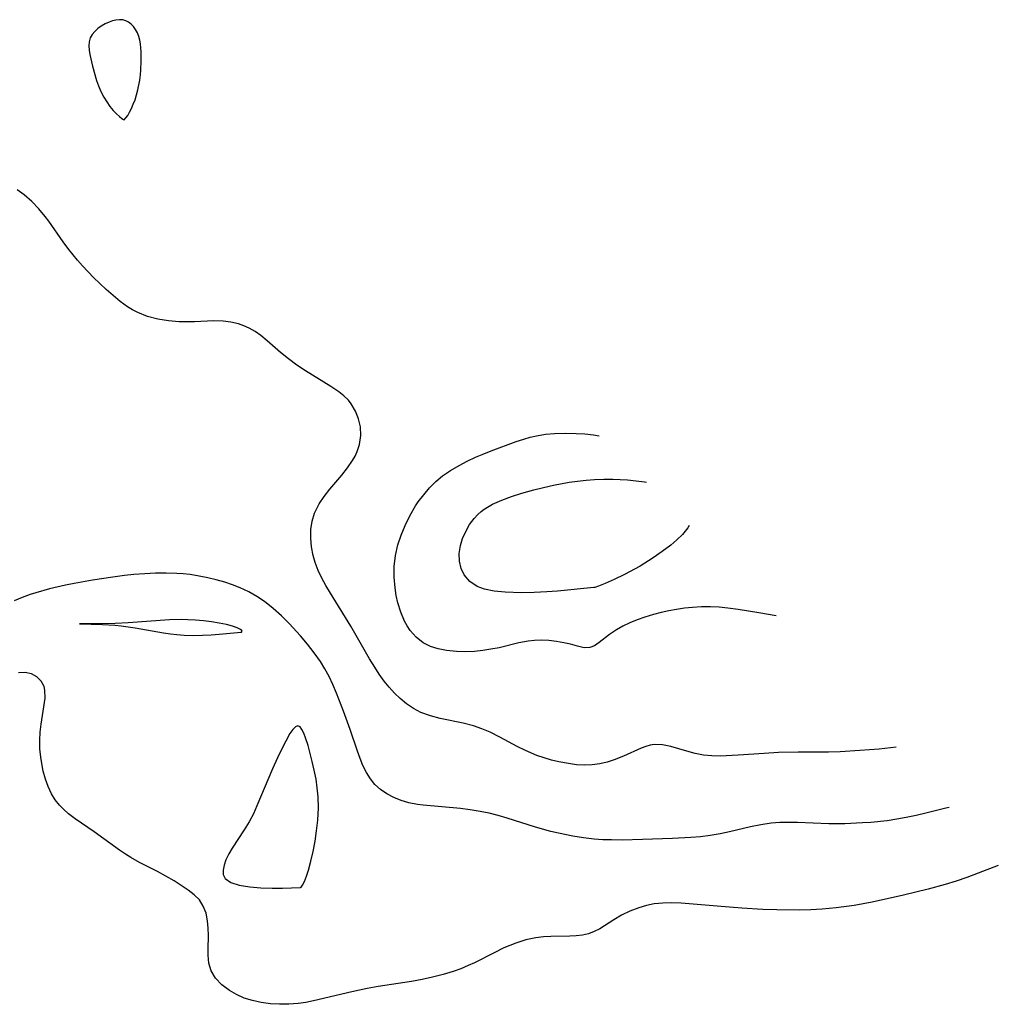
# Model space of a CAD drawing. Header units: metres. Extents: x 1073367 to 1082519, y 1569854 to 1574957.
# Tile 755 of 1056: x 1082101 to 1082267, y 1571079 to 1571246. Entities that reach past the tile are written whole.
import ezdxf

# ---------------------------------------------------------------- set-up
doc = ezdxf.new("R2010")
doc.units = ezdxf.units.M
doc.layers.add('CGG_CurvaNivelLidar_v1', color=253, linetype='Continuous', lineweight=30)

msp = doc.modelspace()

# ---------------------------------------------------------------- linework, layer by layer
at = {"layer": 'CGG_CurvaNivelLidar_v1'}
for p, q in [((1082113.9955, 1571244.9505, 78.5), (1082113.4636, 1571244.4705, 78.5)), ((1082114.5912, 1571245.3813, 78.5), (1082113.9955, 1571244.9505, 78.5)), ((1082115.2317, 1571245.7581, 78.5), (1082114.5912, 1571245.3813, 78.5)), ((1082115.9021, 1571246.07, 78.5), (1082115.2317, 1571245.7581, 78.5)), ((1082116.4955, 1571246.2753, 78.5), (1082115.9021, 1571246.07, 78.5)), ((1082117.0918, 1571246.4111, 78.5), (1082116.4955, 1571246.2753, 78.5)), ((1082117.6803, 1571246.4642, 78.5), (1082117.0918, 1571246.4111, 78.5)), ((1082118.2504, 1571246.416, 78.5), (1082117.6803, 1571246.4642, 78.5)), ((1082118.7536, 1571246.2663, 78.5), (1082118.2504, 1571246.416, 78.5)), ((1082119.2265, 1571246.0257, 78.5), (1082118.7536, 1571246.2663, 78.5)), ((1082119.6633, 1571245.7072, 78.5), (1082119.2265, 1571246.0257, 78.5)), ((1082120.0562, 1571245.3198, 78.5), (1082119.6633, 1571245.7072, 78.5)), ((1082120.4375, 1571244.8086, 78.5), (1082120.0562, 1571245.3198, 78.5)), ((1082112.6995, 1571243.3561, 78.5), (1082112.5266, 1571242.7067, 78.5)), ((1082113.0207, 1571243.941, 78.5), (1082112.6995, 1571243.3561, 78.5)), ((1082113.4636, 1571244.4705, 78.5), (1082113.0207, 1571243.941, 78.5)), ((1082120.7515, 1571244.2334, 78.5), (1082120.4375, 1571244.8086, 78.5)), ((1082120.9953, 1571243.6069, 78.5), (1082120.7515, 1571244.2334, 78.5)), ((1082121.1571, 1571242.9844, 78.5), (1082120.9953, 1571243.6069, 78.5)), ((1082112.5266, 1571242.7067, 78.5), (1082112.4785, 1571242.0078, 78.5)), ((1082112.4785, 1571242.0078, 78.5), (1082112.5227, 1571241.273, 78.5)), ((1082121.2664, 1571242.3341, 78.5), (1082121.1571, 1571242.9844, 78.5)), ((1082121.3741, 1571240.9771, 78.5), (1082121.2664, 1571242.3341, 78.5)), ((1082112.5227, 1571241.273, 78.5), (1082112.6339, 1571240.5124, 78.5)), ((1082112.6339, 1571240.5124, 78.5), (1082113.083, 1571238.5496, 78.5)), ((1082121.3872, 1571239.4412, 78.5), (1082121.3741, 1571240.9771, 78.5)), ((1082113.083, 1571238.5496, 78.5), (1082113.7655, 1571236.1013, 78.5)), ((1082121.3305, 1571237.8837, 78.5), (1082121.3872, 1571239.4412, 78.5)), ((1082121.1554, 1571236.1782, 78.5), (1082121.2703, 1571237.0771, 78.5)), ((1082121.2703, 1571237.0771, 78.5), (1082121.3305, 1571237.8837, 78.5)), ((1082113.7655, 1571236.1013, 78.5), (1082114.0902, 1571235.1977, 78.5)), ((1082114.0902, 1571235.1977, 78.5), (1082114.5062, 1571234.2378, 78.5)), ((1082120.8242, 1571234.4959, 78.5), (1082121.1554, 1571236.1782, 78.5)), ((1082114.5062, 1571234.2378, 78.5), (1082115.0066, 1571233.2698, 78.5)), ((1082115.0066, 1571233.2698, 78.5), (1082115.5104, 1571232.444, 78.5)), ((1082120.3365, 1571232.8167, 78.5), (1082120.5988, 1571233.6442, 78.5)), ((1082120.5988, 1571233.6442, 78.5), (1082120.8242, 1571234.4959, 78.5)), ((1082115.5104, 1571232.444, 78.5), (1082116.0515, 1571231.6755, 78.5)), ((1082116.0515, 1571231.6755, 78.5), (1082116.6071, 1571230.9895, 78.5)), ((1082119.7374, 1571231.3431, 78.5), (1082120.0468, 1571232.0472, 78.5)), ((1082120.0468, 1571232.0472, 78.5), (1082120.3365, 1571232.8167, 78.5)), ((1082116.6071, 1571230.9895, 78.5), (1082117.1524, 1571230.4096, 78.5)), ((1082117.1524, 1571230.4096, 78.5), (1082117.663, 1571229.9489, 78.5)), ((1082117.663, 1571229.9489, 78.5), (1082118.0883, 1571229.6224, 78.5)), ((1082118.7945, 1571229.7281, 78.5), (1082119.0843, 1571230.1525, 78.5)), ((1082119.0843, 1571230.1525, 78.5), (1082119.4221, 1571230.7237, 78.5)), ((1082119.4221, 1571230.7237, 78.5), (1082119.7374, 1571231.3431, 78.5)), ((1082118.0883, 1571229.6224, 78.5), (1082118.3822, 1571229.436, 78.5)), ((1082118.3822, 1571229.436, 78.5), (1082118.5, 1571229.3997, 78.5)), ((1082118.5, 1571229.3997, 78.5), (1082118.7945, 1571229.7281, 78.5)), ((1082101.4569, 1571216.6112, 78.5), (1082100.2703, 1571217.464, 78.5)), ((1082102.7486, 1571215.4935, 78.5), (1082101.4569, 1571216.6112, 78.5)), ((1082103.9458, 1571214.2612, 78.5), (1082102.7486, 1571215.4935, 78.5)), ((1082105.0534, 1571212.9352, 78.5), (1082103.9458, 1571214.2612, 78.5)), ((1082105.6439, 1571212.1485, 78.5), (1082105.0534, 1571212.9352, 78.5)), ((1082108.0904, 1571208.6401, 78.5), (1082105.6439, 1571212.1485, 78.5)), ((1082109.0646, 1571207.305, 78.5), (1082108.0904, 1571208.6401, 78.5)), ((1082110.5449, 1571205.4751, 78.5), (1082109.0646, 1571207.305, 78.5)), ((1082111.3872, 1571204.5235, 78.5), (1082110.5449, 1571205.4751, 78.5)), ((1082113.2879, 1571202.5387, 78.5), (1082111.3872, 1571204.5235, 78.5)), ((1082115.4065, 1571200.5097, 78.5), (1082113.2879, 1571202.5387, 78.5)), ((1082116.5835, 1571199.4544, 78.5), (1082115.4065, 1571200.5097, 78.5)), ((1082117.786, 1571198.4619, 78.5), (1082116.5835, 1571199.4544, 78.5)), ((1082119.0324, 1571197.5627, 78.5), (1082117.786, 1571198.4619, 78.5)), ((1082119.8966, 1571197.0324, 78.5), (1082119.0324, 1571197.5627, 78.5)), ((1082120.7917, 1571196.5676, 78.5), (1082119.8966, 1571197.0324, 78.5)), ((1082122.4679, 1571195.9123, 78.5), (1082120.7917, 1571196.5676, 78.5)), ((1082124.2187, 1571195.4507, 78.5), (1082122.4679, 1571195.9123, 78.5)), ((1082126.0166, 1571195.1508, 78.5), (1082124.2187, 1571195.4507, 78.5)), ((1082127.838, 1571194.9931, 78.5), (1082126.0166, 1571195.1508, 78.5)), ((1082128.8425, 1571194.9649, 78.5), (1082127.838, 1571194.9931, 78.5)), ((1082130.4854, 1571195.0004, 78.5), (1082128.8425, 1571194.9649, 78.5)), ((1082133.7327, 1571195.1401, 78.5), (1082130.4854, 1571195.0004, 78.5)), ((1082135.3228, 1571195.1061, 78.5), (1082133.7327, 1571195.1401, 78.5)), ((1082136.6587, 1571194.9519, 78.5), (1082135.3228, 1571195.1061, 78.5)), ((1082137.9547, 1571194.6549, 78.5), (1082136.6587, 1571194.9519, 78.5)), ((1082138.8949, 1571194.3256, 78.5), (1082137.9547, 1571194.6549, 78.5)), ((1082139.8005, 1571193.9081, 78.5), (1082138.8949, 1571194.3256, 78.5)), ((1082140.8001, 1571193.3255, 78.5), (1082139.8005, 1571193.9081, 78.5)), ((1082141.7554, 1571192.6534, 78.5), (1082140.8001, 1571193.3255, 78.5)), ((1082142.8746, 1571191.7421, 78.5), (1082141.7554, 1571192.6534, 78.5)), ((1082145.0933, 1571189.7918, 78.5), (1082142.8746, 1571191.7421, 78.5)), ((1082146.4616, 1571188.6756, 78.5), (1082145.0933, 1571189.7918, 78.5)), ((1082147.892, 1571187.6116, 78.5), (1082146.4616, 1571188.6756, 78.5)), ((1082149.3725, 1571186.6124, 78.5), (1082147.892, 1571187.6116, 78.5)), ((1082153.6876, 1571183.9922, 78.5), (1082149.3725, 1571186.6124, 78.5)), ((1082155.047, 1571183.0638, 78.5), (1082153.6876, 1571183.9922, 78.5)), ((1082155.9095, 1571182.3714, 78.5), (1082155.047, 1571183.0638, 78.5)), ((1082156.678, 1571181.6171, 78.5), (1082155.9095, 1571182.3714, 78.5)), ((1082157.159, 1571181.026, 78.5), (1082156.678, 1571181.6171, 78.5)), ((1082157.9013, 1571179.7969, 78.5), (1082157.159, 1571181.026, 78.5)), ((1082158.4248, 1571178.4664, 78.5), (1082157.9013, 1571179.7969, 78.5)), ((1082158.7298, 1571177.0717, 78.5), (1082158.4248, 1571178.4664, 78.5)), ((1082158.8014, 1571175.6457, 78.5), (1082158.7298, 1571177.0717, 78.5)), ((1082158.5805, 1571174.0845, 78.5), (1082158.8014, 1571175.6457, 78.5)), ((1082180.9815, 1571172.9854, 78), (1082185.2712, 1571174.5828, 78)), ((1082185.2712, 1571174.5828, 78), (1082186.5548, 1571175.0183, 78)), ((1082186.5548, 1571175.0183, 78), (1082187.6289, 1571175.3301, 78)), ((1082187.6289, 1571175.3301, 78), (1082188.718, 1571175.5871, 78)), ((1082188.718, 1571175.5871, 78), (1082190.2527, 1571175.8422, 78)), ((1082190.2527, 1571175.8422, 78), (1082191.8094, 1571175.9895, 78)), ((1082191.8094, 1571175.9895, 78), (1082193.6492, 1571176.0422, 78)), ((1082193.6492, 1571176.0422, 78), (1082195.4987, 1571175.9882, 78)), ((1082195.4987, 1571175.9882, 78), (1082196.9584, 1571175.8814, 78)), ((1082196.9584, 1571175.8814, 78), (1082198.4138, 1571175.7164, 78)), ((1082198.4138, 1571175.7164, 78), (1082199.4275, 1571175.5637, 78)), ((1082157.8146, 1571172.1132, 78.5), (1082158.1799, 1571172.8909, 78.5)), ((1082158.1799, 1571172.8909, 78.5), (1082158.5805, 1571174.0845, 78.5)), ((1082179.4794, 1571172.3889, 78), (1082180.9815, 1571172.9854, 78)), ((1082156.5325, 1571170.1004, 78.5), (1082157.3829, 1571171.3512, 78.5)), ((1082157.3829, 1571171.3512, 78.5), (1082157.8146, 1571172.1132, 78.5)), ((1082175.5328, 1571170.5222, 78), (1082176.9311, 1571171.2465, 78)), ((1082176.9311, 1571171.2465, 78), (1082178.3653, 1571171.9149, 78)), ((1082178.3653, 1571171.9149, 78), (1082179.4794, 1571172.3889, 78)), ((1082155.5773, 1571168.8829, 78.5), (1082156.5325, 1571170.1004, 78.5)), ((1082172.7438, 1571168.7454, 78), (1082174.0994, 1571169.6841, 78)), ((1082174.0994, 1571169.6841, 78), (1082175.5328, 1571170.5222, 78)), ((1082153.5394, 1571166.4696, 78.5), (1082155.5773, 1571168.8829, 78.5)), ((1082170.5106, 1571166.6902, 78), (1082171.5859, 1571167.7672, 78)), ((1082171.5859, 1571167.7672, 78), (1082172.7438, 1571168.7454, 78)), ((1082194.27, 1571167.6475, 77.5), (1082195.7167, 1571167.8644, 77.5)), ((1082195.7167, 1571167.8644, 77.5), (1082197.1691, 1571168.0303, 77.5)), ((1082197.1691, 1571168.0303, 77.5), (1082198.6243, 1571168.1413, 77.5)), ((1082198.6243, 1571168.1413, 77.5), (1082200.1727, 1571168.1948, 77.5)), ((1082200.1727, 1571168.1948, 77.5), (1082201.7165, 1571168.1878, 77.5)), ((1082201.7165, 1571168.1878, 77.5), (1082204.2136, 1571168.0608, 77.5)), ((1082204.2136, 1571168.0608, 77.5), (1082205.6934, 1571167.9171, 77.5)), ((1082205.6934, 1571167.9171, 77.5), (1082207.1428, 1571167.7197, 77.5)), ((1082207.1428, 1571167.7197, 77.5), (1082207.4594, 1571167.6617, 77.5)), ((1082152.562, 1571165.2396, 78.5), (1082153.5394, 1571166.4696, 78.5)), ((1082169.5126, 1571165.5305, 78), (1082170.5106, 1571166.6902, 78)), ((1082186.2189, 1571165.7809, 77.5), (1082188.2764, 1571166.3452, 77.5)), ((1082188.2764, 1571166.3452, 77.5), (1082189.944, 1571166.7558, 77.5)), ((1082189.944, 1571166.7558, 77.5), (1082191.6285, 1571167.1351, 77.5)), ((1082191.6285, 1571167.1351, 77.5), (1082194.27, 1571167.6475, 77.5)), ((1082151.6969, 1571163.9724, 78.5), (1082152.562, 1571165.2396, 78.5)), ((1082168.5917, 1571164.2996, 78), (1082169.5126, 1571165.5305, 78)), ((1082181.2495, 1571163.907, 77.5), (1082182.8173, 1571164.6217, 77.5)), ((1082182.8173, 1571164.6217, 77.5), (1082184.4837, 1571165.2369, 77.5)), ((1082184.4837, 1571165.2369, 77.5), (1082186.2189, 1571165.7809, 77.5)), ((1082151.0106, 1571162.6432, 78.5), (1082151.6969, 1571163.9724, 78.5)), ((1082167.1372, 1571161.9209, 78), (1082168.1423, 1571163.6305, 78)), ((1082168.1423, 1571163.6305, 78), (1082168.5917, 1571164.2996, 78)), ((1082178.7555, 1571162.1922, 77.5), (1082179.3265, 1571162.6885, 77.5)), ((1082179.3265, 1571162.6885, 77.5), (1082179.8201, 1571163.0554, 77.5)), ((1082179.8201, 1571163.0554, 77.5), (1082181.2495, 1571163.907, 77.5)), ((1082150.3116, 1571159.5922, 78.5), (1082150.5135, 1571161.0249, 78.5)), ((1082150.5135, 1571161.0249, 78.5), (1082150.914, 1571162.4016, 78.5)), ((1082150.914, 1571162.4016, 78.5), (1082151.0106, 1571162.6432, 78.5)), ((1082166.3486, 1571160.3164, 78), (1082167.1372, 1571161.9209, 78)), ((1082177.3137, 1571160.4385, 77.5), (1082178.1036, 1571161.5021, 77.5)), ((1082178.1036, 1571161.5021, 77.5), (1082178.7555, 1571162.1922, 77.5)), ((1082150.2812, 1571158.1248, 78.5), (1082150.3116, 1571159.5922, 78.5)), ((1082165.6727, 1571158.6648, 78), (1082166.3486, 1571160.3164, 78)), ((1082176.1491, 1571158.0921, 77.5), (1082176.6624, 1571159.2925, 77.5)), ((1082176.6624, 1571159.2925, 77.5), (1082177.3137, 1571160.4385, 77.5)), ((1082214.531, 1571159.9197, 77.5), (1082213.5783, 1571158.7729, 77.5)), ((1082214.737, 1571160.2804, 77.5), (1082214.531, 1571159.9197, 77.5)), ((1082150.4052, 1571156.6419, 78.5), (1082150.2812, 1571158.1248, 78.5)), ((1082165.124, 1571156.9764, 78), (1082165.6727, 1571158.6648, 78)), ((1082175.7823, 1571156.8632, 77.5), (1082176.1491, 1571158.0921, 77.5)), ((1082212.6582, 1571157.8747, 77.5), (1082211.5903, 1571156.9573, 77.5)), ((1082213.5783, 1571158.7729, 77.5), (1082212.6582, 1571157.8747, 77.5)), ((1082150.6764, 1571155.1616, 78.5), (1082150.4052, 1571156.6419, 78.5)), ((1082164.7069, 1571155.1569, 78), (1082165.124, 1571156.9764, 78)), ((1082175.57, 1571155.5097, 77.5), (1082175.7823, 1571156.8632, 77.5)), ((1082211.5903, 1571156.9573, 77.5), (1082210.1445, 1571155.845, 77.5)), ((1082151.0137, 1571153.9597, 78.5), (1082150.6764, 1571155.1616, 78.5)), ((1082164.486, 1571153.3201, 78), (1082164.7069, 1571155.1569, 78)), ((1082175.5946, 1571154.1885, 77.5), (1082175.57, 1571155.5097, 77.5)), ((1082208.582, 1571154.7594, 77.5), (1082206.3733, 1571153.3828, 77.5)), ((1082210.1445, 1571155.845, 77.5), (1082208.582, 1571154.7594, 77.5)), ((1082151.5263, 1571152.637, 78.5), (1082151.0137, 1571153.9597, 78.5)), ((1082152.1539, 1571151.3354, 78.5), (1082151.5263, 1571152.637, 78.5)), ((1082164.4815, 1571151.4945, 78), (1082164.486, 1571153.3201, 78)), ((1082175.8849, 1571152.9693, 77.5), (1082175.5946, 1571154.1885, 77.5)), ((1082176.4331, 1571151.8594, 77.5), (1082175.8849, 1571152.9693, 77.5)), ((1082206.3733, 1571153.3828, 77.5), (1082203.7374, 1571151.9438, 77.5)), ((1082113.1045, 1571150.9822, 79), (1082109.9441, 1571150.4051, 79)), ((1082116.527, 1571151.5138, 79), (1082113.1045, 1571150.9822, 79)), ((1082118.5165, 1571151.7597, 79), (1082116.527, 1571151.5138, 79)), ((1082120.1478, 1571151.9222, 79), (1082118.5165, 1571151.7597, 79)), ((1082121.978, 1571152.0605, 79), (1082120.1478, 1571151.9222, 79)), ((1082123.8063, 1571152.1474, 79), (1082121.978, 1571152.0605, 79)), ((1082125.6295, 1571152.1734, 79), (1082123.8063, 1571152.1474, 79)), ((1082127.4442, 1571152.1234, 79), (1082125.6295, 1571152.1734, 79)), ((1082128.5185, 1571152.0489, 79), (1082127.4442, 1571152.1234, 79)), ((1082129.7381, 1571151.9161, 79), (1082128.5185, 1571152.0489, 79)), ((1082131.2338, 1571151.6843, 79), (1082129.7381, 1571151.9161, 79)), ((1082132.7147, 1571151.3864, 79), (1082131.2338, 1571151.6843, 79)), ((1082134.1784, 1571151.0285, 79), (1082132.7147, 1571151.3864, 79)), ((1082135.6214, 1571150.613, 79), (1082134.1784, 1571151.0285, 79)), ((1082152.8636, 1571150.0459, 78.5), (1082152.1539, 1571151.3354, 78.5)), ((1082164.647, 1571149.6802, 78), (1082164.4815, 1571151.4945, 78)), ((1082177.3797, 1571150.7589, 77.5), (1082176.4331, 1571151.8594, 77.5)), ((1082201.9571, 1571151.0798, 77.5), (1082200.4337, 1571150.4055, 77.5)), ((1082203.7374, 1571151.9438, 77.5), (1082201.9571, 1571151.0798, 77.5)), ((1082105.7771, 1571149.476, 79), (1082103.4384, 1571148.8355, 79)), ((1082108.4947, 1571150.1099, 79), (1082105.7771, 1571149.476, 79)), ((1082109.9441, 1571150.4051, 79), (1082108.4947, 1571150.1099, 79)), ((1082136.9562, 1571150.1666, 79), (1082135.6214, 1571150.613, 79)), ((1082138.2606, 1571149.6543, 79), (1082136.9562, 1571150.1666, 79)), ((1082139.7016, 1571148.9743, 79), (1082138.2606, 1571149.6543, 79)), ((1082153.6269, 1571148.7598, 78.5), (1082152.8636, 1571150.0459, 78.5)), ((1082164.8493, 1571148.3809, 78), (1082164.647, 1571149.6802, 78)), ((1082178.6083, 1571149.9064, 77.5), (1082177.3797, 1571150.7589, 77.5)), ((1082179.8975, 1571149.4161, 77.5), (1082178.6083, 1571149.9064, 77.5)), ((1082181.5179, 1571149.0955, 77.5), (1082179.8975, 1571149.4161, 77.5)), ((1082198.5, 1571149.7006, 77.5), (1082192.3226, 1571149.1084, 77.5)), ((1082198.6581, 1571149.7254, 77.5), (1082198.5, 1571149.7006, 77.5)), ((1082199.2773, 1571149.9421, 77.5), (1082198.6581, 1571149.7254, 77.5)), ((1082200.4337, 1571150.4055, 77.5), (1082199.2773, 1571149.9421, 77.5)), ((1082101.0838, 1571148.0122, 79), (1082099.7471, 1571147.4466, 79)), ((1082102.4491, 1571148.52, 79), (1082101.0838, 1571148.0122, 79)), ((1082103.4384, 1571148.8355, 79), (1082102.4491, 1571148.52, 79)), ((1082141.0879, 1571148.1945, 79), (1082139.7016, 1571148.9743, 79)), ((1082142.4128, 1571147.3169, 79), (1082141.0879, 1571148.1945, 79)), ((1082157.1138, 1571143.115, 78.5), (1082153.6269, 1571148.7598, 78.5)), ((1082165.1243, 1571147.1072, 78), (1082164.8493, 1571148.3809, 78)), ((1082183.3885, 1571148.9119, 77.5), (1082181.5179, 1571149.0955, 77.5)), ((1082186.1487, 1571148.8343, 77.5), (1082183.3885, 1571148.9119, 77.5)), ((1082188.3283, 1571148.8774, 77.5), (1082186.1487, 1571148.8343, 77.5)), ((1082190.4899, 1571148.9821, 77.5), (1082188.3283, 1571148.8774, 77.5)), ((1082192.3226, 1571149.1084, 77.5), (1082190.4899, 1571148.9821, 77.5)), ((1082143.8761, 1571146.171, 79), (1082142.4128, 1571147.3169, 79)), ((1082145.2609, 1571144.9229, 79), (1082143.8761, 1571146.171, 79)), ((1082165.6114, 1571145.499, 78), (1082165.1243, 1571147.1072, 78)), ((1082212.6035, 1571146.0011, 78), (1082211.2722, 1571145.768, 78)), ((1082213.9464, 1571146.1861, 78), (1082212.6035, 1571146.0011, 78)), ((1082215.2951, 1571146.328, 78), (1082213.9464, 1571146.1861, 78)), ((1082216.8235, 1571146.4346, 78), (1082215.2951, 1571146.328, 78)), ((1082218.353, 1571146.4569, 78), (1082216.8235, 1571146.4346, 78)), ((1082219.8413, 1571146.3756, 78), (1082218.353, 1571146.4569, 78)), ((1082221.3353, 1571146.2194, 78), (1082219.8413, 1571146.3756, 78)), ((1082223.0859, 1571145.9847, 78), (1082221.3353, 1571146.2194, 78)), ((1082226.6117, 1571145.4128, 78), (1082223.0859, 1571145.9847, 78)), ((1082126.1988, 1571144.196, 79.5), (1082119.1898, 1571143.7185, 79.5)), ((1082128.3336, 1571144.2602, 79.5), (1082126.1988, 1571144.196, 79.5)), ((1082129.3097, 1571144.2365, 79.5), (1082128.3336, 1571144.2602, 79.5)), ((1082130.6399, 1571144.1573, 79.5), (1082129.3097, 1571144.2365, 79.5)), ((1082146.5799, 1571143.6004, 79), (1082145.2609, 1571144.9229, 79)), ((1082166.2548, 1571143.9884, 78), (1082165.6114, 1571145.499, 78)), ((1082205.8783, 1571144.2159, 78), (1082204.6216, 1571143.7015, 78)), ((1082207.1901, 1571144.6851, 78), (1082205.8783, 1571144.2159, 78)), ((1082208.6462, 1571145.1373, 78), (1082207.1901, 1571144.6851, 78)), ((1082209.9471, 1571145.4789, 78), (1082208.6462, 1571145.1373, 78)), ((1082211.2722, 1571145.768, 78), (1082209.9471, 1571145.4789, 78)), ((1082229.5547, 1571144.9038, 78), (1082226.6117, 1571145.4128, 78)), ((1082114.8088, 1571143.5562, 79.5), (1082110.8758, 1571143.5177, 79.5)), ((1082110.8758, 1571143.5177, 79.5), (1082114.7804, 1571143.4235, 79.5)), ((1082114.7804, 1571143.4235, 79.5), (1082116.8907, 1571143.2962, 79.5)), ((1082116.9311, 1571143.6106, 79.5), (1082114.8088, 1571143.5562, 79.5)), ((1082116.8907, 1571143.2962, 79.5), (1082117.9886, 1571143.1915, 79.5)), ((1082119.1898, 1571143.7185, 79.5), (1082116.9311, 1571143.6106, 79.5)), ((1082117.9886, 1571143.1915, 79.5), (1082120.3691, 1571142.8572, 79.5)), ((1082120.3691, 1571142.8572, 79.5), (1082125.1702, 1571142.0176, 79.5)), ((1082132.0168, 1571144.0298, 79.5), (1082130.6399, 1571144.1573, 79.5)), ((1082133.387, 1571143.8596, 79.5), (1082132.0168, 1571144.0298, 79.5)), ((1082134.6972, 1571143.652, 79.5), (1082133.387, 1571143.8596, 79.5)), ((1082135.8946, 1571143.4126, 79.5), (1082134.6972, 1571143.652, 79.5)), ((1082136.9271, 1571143.1475, 79.5), (1082135.8946, 1571143.4126, 79.5)), ((1082137.7443, 1571142.8652, 79.5), (1082136.9271, 1571143.1475, 79.5)), ((1082138.3003, 1571142.5786, 79.5), (1082137.7443, 1571142.8652, 79.5)), ((1082138.46, 1571142.4489, 79.5), (1082138.3003, 1571142.5786, 79.5)), ((1082148.5399, 1571141.4643, 79), (1082146.5799, 1571143.6004, 79)), ((1082160.2872, 1571137.5711, 78.5), (1082157.1138, 1571143.115, 78.5)), ((1082166.7081, 1571143.1697, 78), (1082166.2548, 1571143.9884, 78)), ((1082167.2212, 1571142.4041, 78), (1082166.7081, 1571143.1697, 78)), ((1082202.3395, 1571142.5239, 78), (1082201.1726, 1571141.7238, 78)), ((1082203.4357, 1571143.1392, 78), (1082202.3395, 1571142.5239, 78)), ((1082204.6216, 1571143.7015, 78), (1082203.4357, 1571143.1392, 78)), ((1082125.1702, 1571142.0176, 79.5), (1082126.3839, 1571141.8344, 79.5)), ((1082126.3839, 1571141.8344, 79.5), (1082127.484, 1571141.7145, 79.5)), ((1082127.484, 1571141.7145, 79.5), (1082128.6843, 1571141.6285, 79.5)), ((1082128.6843, 1571141.6285, 79.5), (1082130.248, 1571141.5758, 79.5)), ((1082130.248, 1571141.5758, 79.5), (1082131.8435, 1571141.5886, 79.5)), ((1082131.8435, 1571141.5886, 79.5), (1082133.2912, 1571141.6586, 79.5)), ((1082133.2912, 1571141.6586, 79.5), (1082134.6588, 1571141.7652, 79.5)), ((1082134.6588, 1571141.7652, 79.5), (1082137.7706, 1571142.0872, 79.5)), ((1082137.7706, 1571142.0872, 79.5), (1082138.3054, 1571142.1301, 79.5)), ((1082138.3054, 1571142.1301, 79.5), (1082138.5, 1571142.1151, 79.5)), ((1082138.5712, 1571142.2788, 79.5), (1082138.46, 1571142.4489, 79.5)), ((1082138.5, 1571142.1151, 79.5), (1082138.5712, 1571142.2788, 79.5)), ((1082149.7271, 1571140.0695, 79), (1082148.5399, 1571141.4643, 79)), ((1082168.2364, 1571141.2438, 78), (1082167.2212, 1571142.4041, 78)), ((1082169.4287, 1571140.3063, 78), (1082168.2364, 1571141.2438, 78)), ((1082201.1726, 1571141.7238, 78), (1082199.4333, 1571140.3352, 78)), ((1082150.856, 1571138.6201, 79), (1082149.7271, 1571140.0695, 79)), ((1082170.6478, 1571139.687, 78), (1082169.4287, 1571140.3063, 78)), ((1082171.9809, 1571139.2511, 78), (1082170.6478, 1571139.687, 78)), ((1082173.3974, 1571138.9669, 78), (1082171.9809, 1571139.2511, 78)), ((1082180.9729, 1571139.1986, 78), (1082179.5718, 1571138.9818, 78)), ((1082182.3558, 1571139.4747, 78), (1082180.9729, 1571139.1986, 78)), ((1082185.6982, 1571140.2797, 78), (1082182.3558, 1571139.4747, 78)), ((1082187.3267, 1571140.596, 78), (1082185.6982, 1571140.2797, 78)), ((1082188.3951, 1571140.7184, 78), (1082187.3267, 1571140.596, 78)), ((1082189.5213, 1571140.7537, 78), (1082188.3951, 1571140.7184, 78)), ((1082190.8549, 1571140.6913, 78), (1082189.5213, 1571140.7537, 78)), ((1082192.1453, 1571140.5399, 78), (1082190.8549, 1571140.6913, 78)), ((1082193.3724, 1571140.3206, 78), (1082192.1453, 1571140.5399, 78)), ((1082194.5133, 1571140.0522, 78), (1082193.3724, 1571140.3206, 78)), ((1082195.7329, 1571139.7132, 78), (1082194.5133, 1571140.0522, 78)), ((1082196.8289, 1571139.4759, 78), (1082195.7329, 1571139.7132, 78)), ((1082197.8303, 1571139.494, 78), (1082196.8289, 1571139.4759, 78)), ((1082198.6365, 1571139.8052, 78), (1082197.8303, 1571139.494, 78)), ((1082199.4333, 1571140.3352, 78), (1082198.6365, 1571139.8052, 78)), ((1082151.9073, 1571137.1091, 79), (1082150.856, 1571138.6201, 79)), ((1082161.1606, 1571136.1313, 78.5), (1082160.2872, 1571137.5711, 78.5)), ((1082175.0852, 1571138.7969, 78), (1082173.3974, 1571138.9669, 78)), ((1082176.6148, 1571138.7646, 78), (1082175.0852, 1571138.7969, 78)), ((1082178.1623, 1571138.8342, 78), (1082176.6148, 1571138.7646, 78)), ((1082179.5718, 1571138.9818, 78), (1082178.1623, 1571138.8342, 78)), ((1082152.6834, 1571135.8429, 79), (1082151.9073, 1571137.1091, 79)), ((1082153.3976, 1571134.5361, 79), (1082152.6834, 1571135.8429, 79)), ((1082161.946, 1571134.937, 78.5), (1082161.1606, 1571136.1313, 78.5)), ((1082101.6267, 1571135.2617, 79.5), (1082100.4631, 1571135.1746, 79.5)), ((1082102.677, 1571135.027, 79.5), (1082101.6267, 1571135.2617, 79.5)), ((1082103.6056, 1571134.5246, 79.5), (1082102.677, 1571135.027, 79.5)), ((1082104.3508, 1571133.7966, 79.5), (1082103.6056, 1571134.5246, 79.5)), ((1082154.0519, 1571133.194, 79), (1082153.3976, 1571134.5361, 79)), ((1082162.773, 1571133.7886, 78.5), (1082161.946, 1571134.937, 78.5)), ((1082104.8404, 1571132.8687, 79.5), (1082104.3508, 1571133.7966, 79.5)), ((1082104.9851, 1571132.2115, 79.5), (1082104.8404, 1571132.8687, 79.5)), ((1082154.6843, 1571131.737, 79), (1082154.0519, 1571133.194, 79)), ((1082163.6255, 1571132.7229, 78.5), (1082162.773, 1571133.7886, 78.5)), ((1082164.5267, 1571131.7214, 78.5), (1082163.6255, 1571132.7229, 78.5)), ((1082104.8076, 1571129.381, 79.5), (1082104.9994, 1571130.8712, 79.5)), ((1082104.9994, 1571130.8712, 79.5), (1082104.9851, 1571132.2115, 79.5)), ((1082155.8654, 1571128.6789, 79), (1082154.6843, 1571131.737, 79)), ((1082165.4815, 1571130.7966, 78.5), (1082164.5267, 1571131.7214, 78.5)), ((1082166.6005, 1571129.884, 78.5), (1082165.4815, 1571130.7966, 78.5)), ((1082104.336, 1571126.4527, 79.5), (1082104.8076, 1571129.381, 79.5)), ((1082167.7889, 1571129.0953, 78.5), (1082166.6005, 1571129.884, 78.5)), ((1082156.9874, 1571125.517, 79), (1082155.8654, 1571128.6789, 79)), ((1082169.0462, 1571128.4478, 78.5), (1082167.7889, 1571129.0953, 78.5)), ((1082170.6499, 1571127.8657, 78.5), (1082169.0462, 1571128.4478, 78.5)), ((1082172.3231, 1571127.4334, 78.5), (1082170.6499, 1571127.8657, 78.5)), ((1082176.2333, 1571126.619, 78.5), (1082172.3231, 1571127.4334, 78.5)), ((1082104.1866, 1571125.0913, 79.5), (1082104.336, 1571126.4527, 79.5)), ((1082147.6668, 1571125.9953, 79.5), (1082147.2048, 1571125.5412, 79.5)), ((1082148.0982, 1571126.1473, 79.5), (1082147.6668, 1571125.9953, 79.5)), ((1082148.4521, 1571125.9736, 79.5), (1082148.0982, 1571126.1473, 79.5)), ((1082148.7769, 1571125.5441, 79.5), (1082148.4521, 1571125.9736, 79.5)), ((1082177.9858, 1571126.1639, 78.5), (1082176.2333, 1571126.619, 78.5)), ((1082179.431, 1571125.6631, 78.5), (1082177.9858, 1571126.1639, 78.5)), ((1082104.1142, 1571123.7016, 79.5), (1082104.1866, 1571125.0913, 79.5)), ((1082146.7289, 1571124.8552, 79.5), (1082146.0255, 1571123.5638, 79.5)), ((1082147.2048, 1571125.5412, 79.5), (1082146.7289, 1571124.8552, 79.5)), ((1082149.0834, 1571124.9136, 79.5), (1082148.7769, 1571125.5441, 79.5)), ((1082149.3814, 1571124.1271, 79.5), (1082149.0834, 1571124.9136, 79.5)), ((1082149.8066, 1571122.7952, 79.5), (1082149.3814, 1571124.1271, 79.5)), ((1082158.2381, 1571121.815, 79), (1082156.9874, 1571125.517, 79)), ((1082180.8441, 1571125.0572, 78.5), (1082179.431, 1571125.6631, 78.5)), ((1082182.4618, 1571124.241, 78.5), (1082180.8441, 1571125.0572, 78.5)), ((1082185.4457, 1571122.6426, 78.5), (1082182.4618, 1571124.241, 78.5)), ((1082104.1442, 1571122.2645, 79.5), (1082104.1142, 1571123.7016, 79.5)), ((1082146.0255, 1571123.5638, 79.5), (1082144.9111, 1571121.3198, 79.5)), ((1082150.5402, 1571120.0664, 79.5), (1082149.8066, 1571122.7952, 79.5)), ((1082186.8494, 1571121.9547, 78.5), (1082185.4457, 1571122.6426, 78.5)), ((1082207.3306, 1571122.6412, 78.5), (1082206.5517, 1571122.3496, 78.5)), ((1082208.0651, 1571122.8539, 78.5), (1082207.3306, 1571122.6412, 78.5)), ((1082208.8004, 1571122.9785, 78.5), (1082208.0651, 1571122.8539, 78.5)), ((1082210.2088, 1571122.9373, 78.5), (1082208.8004, 1571122.9785, 78.5)), ((1082211.6177, 1571122.6451, 78.5), (1082210.2088, 1571122.9373, 78.5)), ((1082214.3446, 1571121.851, 78.5), (1082211.6177, 1571122.6451, 78.5)), ((1082250.0048, 1571122.5107, 78.5), (1082247.1281, 1571122.2003, 78.5)), ((1082104.2736, 1571120.8256, 79.5), (1082104.1442, 1571122.2645, 79.5)), ((1082104.4928, 1571119.3982, 79.5), (1082104.2736, 1571120.8256, 79.5)), ((1082144.9111, 1571121.3198, 79.5), (1082143.7523, 1571118.821, 79.5)), ((1082158.683, 1571120.582, 79), (1082158.2381, 1571121.815, 79)), ((1082188.8085, 1571121.1316, 78.5), (1082186.8494, 1571121.9547, 78.5)), ((1082190.0366, 1571120.7027, 78.5), (1082188.8085, 1571121.1316, 78.5)), ((1082203.5764, 1571121.0141, 78.5), (1082201.9865, 1571120.3677, 78.5)), ((1082206.5517, 1571122.3496, 78.5), (1082203.5764, 1571121.0141, 78.5)), ((1082215.7813, 1571121.4668, 78.5), (1082214.3446, 1571121.851, 78.5)), ((1082217.1764, 1571121.1866, 78.5), (1082215.7813, 1571121.4668, 78.5)), ((1082218.6074, 1571121.0217, 78.5), (1082217.1764, 1571121.1866, 78.5)), ((1082219.9902, 1571120.9897, 78.5), (1082218.6074, 1571121.0217, 78.5)), ((1082223.0861, 1571121.1408, 78.5), (1082219.9902, 1571120.9897, 78.5)), ((1082227.5306, 1571121.4711, 78.5), (1082223.0861, 1571121.1408, 78.5)), ((1082229.9514, 1571121.5966, 78.5), (1082227.5306, 1571121.4711, 78.5)), ((1082233.2927, 1571121.6613, 78.5), (1082229.9514, 1571121.5966, 78.5)), ((1082238.4562, 1571121.6966, 78.5), (1082233.2927, 1571121.6613, 78.5)), ((1082240.4398, 1571121.7492, 78.5), (1082238.4562, 1571121.6966, 78.5)), ((1082243.7861, 1571121.9295, 78.5), (1082240.4398, 1571121.7492, 78.5)), ((1082247.1281, 1571122.2003, 78.5), (1082243.7861, 1571121.9295, 78.5)), ((1082104.6951, 1571118.4255, 79.5), (1082104.4928, 1571119.3982, 79.5)), ((1082150.8761, 1571118.5875, 79.5), (1082150.5402, 1571120.0664, 79.5)), ((1082159.1689, 1571119.3975, 79), (1082158.683, 1571120.582, 79)), ((1082159.7515, 1571118.2203, 79), (1082159.1689, 1571119.3975, 79)), ((1082191.2784, 1571120.3333, 78.5), (1082190.0366, 1571120.7027, 78.5)), ((1082192.5284, 1571120.024, 78.5), (1082191.2784, 1571120.3333, 78.5)), ((1082194.1697, 1571119.714, 78.5), (1082192.5284, 1571120.024, 78.5)), ((1082195.5405, 1571119.5432, 78.5), (1082194.1697, 1571119.714, 78.5)), ((1082196.8996, 1571119.4695, 78.5), (1082195.5405, 1571119.5432, 78.5)), ((1082198.2404, 1571119.5148, 78.5), (1082196.8996, 1571119.4695, 78.5)), ((1082199.5223, 1571119.6903, 78.5), (1082198.2404, 1571119.5148, 78.5)), ((1082200.7735, 1571119.9809, 78.5), (1082199.5223, 1571119.6903, 78.5)), ((1082201.9865, 1571120.3677, 78.5), (1082200.7735, 1571119.9809, 78.5)), ((1082105.0583, 1571117.0865, 79.5), (1082104.6951, 1571118.4255, 79.5)), ((1082143.7523, 1571118.821, 79.5), (1082141.1095, 1571112.5081, 79.5)), ((1082151.1691, 1571117.0594, 79.5), (1082150.8761, 1571118.5875, 79.5)), ((1082160.426, 1571117.137, 79), (1082159.7515, 1571118.2203, 79)), ((1082105.523, 1571115.7983, 79.5), (1082105.0583, 1571117.0865, 79.5)), ((1082106.1031, 1571114.5787, 79.5), (1082105.523, 1571115.7983, 79.5)), ((1082151.3885, 1571115.5814, 79.5), (1082151.1691, 1571117.0594, 79.5)), ((1082161.2137, 1571116.1727, 79), (1082160.426, 1571117.137, 79)), ((1082162.1762, 1571115.3127, 79), (1082161.2137, 1571116.1727, 79)), ((1082106.7252, 1571113.5722, 79.5), (1082106.1031, 1571114.5787, 79.5)), ((1082151.5382, 1571114.0661, 79.5), (1082151.3885, 1571115.5814, 79.5)), ((1082151.5686, 1571112.1788, 79.5), (1082151.5382, 1571114.0661, 79.5)), ((1082163.2564, 1571114.5871, 79), (1082162.1762, 1571115.3127, 79)), ((1082164.4251, 1571113.9733, 79), (1082163.2564, 1571114.5871, 79)), ((1082107.4507, 1571112.6449, 79.5), (1082106.7252, 1571113.5722, 79.5)), ((1082108.189, 1571111.8835, 79.5), (1082107.4507, 1571112.6449, 79.5)), ((1082141.1095, 1571112.5081, 79.5), (1082140.498, 1571111.1832, 79.5)), ((1082165.6661, 1571113.4571, 79), (1082164.4251, 1571113.9733, 79)), ((1082166.9646, 1571113.0562, 79), (1082165.6661, 1571113.4571, 79)), ((1082168.4753, 1571112.7604, 79), (1082166.9646, 1571113.0562, 79)), ((1082169.4471, 1571112.6385, 79), (1082168.4753, 1571112.7604, 79)), ((1082175.8073, 1571112.0672, 79), (1082169.4471, 1571112.6385, 79)), ((1082108.9932, 1571111.1777, 79.5), (1082108.189, 1571111.8835, 79.5)), ((1082110.1311, 1571110.3017, 79.5), (1082108.9932, 1571111.1777, 79.5)), ((1082140.498, 1571111.1832, 79.5), (1082139.7558, 1571109.7902, 79.5)), ((1082151.454, 1571110.0917, 79.5), (1082151.5686, 1571112.1788, 79.5)), ((1082177.4316, 1571111.87, 79), (1082175.8073, 1571112.0672, 79)), ((1082179.1603, 1571111.5836, 79), (1082177.4316, 1571111.87, 79)), ((1082180.6843, 1571111.2548, 79), (1082179.1603, 1571111.5836, 79)), ((1082182.2031, 1571110.8701, 79), (1082180.6843, 1571111.2548, 79)), ((1082183.7166, 1571110.4417, 79), (1082182.2031, 1571110.8701, 79)), ((1082253.3938, 1571110.8825, 79), (1082251.7259, 1571110.5359, 79)), ((1082255.0561, 1571111.2653, 79), (1082253.3938, 1571110.8825, 79)), ((1082258.4849, 1571112.1228, 79), (1082255.0561, 1571111.2653, 79)), ((1082259.0212, 1571112.266, 79), (1082258.4849, 1571112.1228, 79)), ((1082113.3743, 1571108.0765, 79.5), (1082110.1311, 1571110.3017, 79.5)), ((1082139.7558, 1571109.7902, 79.5), (1082138.9523, 1571108.4531, 79.5)), ((1082151.2623, 1571108.2943, 79.5), (1082151.454, 1571110.0917, 79.5)), ((1082188.5476, 1571108.9199, 79), (1082183.7166, 1571110.4417, 79)), ((1082226.9342, 1571109.2907, 79), (1082225.1955, 1571108.9273, 79)), ((1082228.681, 1571109.5569, 79), (1082226.9342, 1571109.2907, 79)), ((1082230.1769, 1571109.6734, 79), (1082228.681, 1571109.5569, 79)), ((1082231.6844, 1571109.7053, 79), (1082230.1769, 1571109.6734, 79)), ((1082233.217, 1571109.678, 79), (1082231.6844, 1571109.7053, 79)), ((1082238.547, 1571109.4788, 79), (1082233.217, 1571109.678, 79)), ((1082241.24, 1571109.4897, 79), (1082238.547, 1571109.4788, 79)), ((1082244.2934, 1571109.61, 79), (1082241.24, 1571109.4897, 79)), ((1082245.6786, 1571109.7074, 79), (1082244.2934, 1571109.61, 79)), ((1082248.4433, 1571110.0006, 79), (1082245.6786, 1571109.7074, 79)), ((1082250.0878, 1571110.2434, 79), (1082248.4433, 1571110.0006, 79)), ((1082251.7259, 1571110.5359, 79), (1082250.0878, 1571110.2434, 79)), ((1082117.6663, 1571104.9605, 79.5), (1082113.3743, 1571108.0765, 79.5)), ((1082138.9523, 1571108.4531, 79.5), (1082136.8829, 1571105.3367, 79.5)), ((1082150.9986, 1571106.4932, 79.5), (1082151.2623, 1571108.2943, 79.5)), ((1082191.1642, 1571108.1709, 79), (1082188.5476, 1571108.9199, 79)), ((1082192.4849, 1571107.8451, 79), (1082191.1642, 1571108.1709, 79)), ((1082194.9015, 1571107.3537, 79), (1082192.4849, 1571107.8451, 79)), ((1082196.7138, 1571107.0665, 79), (1082194.9015, 1571107.3537, 79)), ((1082218.3421, 1571107.487, 79), (1082216.6793, 1571107.2765, 79)), ((1082219.9943, 1571107.7699, 79), (1082218.3421, 1571107.487, 79)), ((1082221.632, 1571108.1073, 79), (1082219.9943, 1571107.7699, 79)), ((1082225.1955, 1571108.9273, 79), (1082221.632, 1571108.1073, 79)), ((1082150.6785, 1571104.7467, 79.5), (1082150.9986, 1571106.4932, 79.5)), ((1082198.5354, 1571106.8587, 79), (1082196.7138, 1571107.0665, 79)), ((1082200.0166, 1571106.7585, 79), (1082198.5354, 1571106.8587, 79)), ((1082201.5025, 1571106.7096, 79), (1082200.0166, 1571106.7585, 79)), ((1082203.3154, 1571106.7013, 79), (1082201.5025, 1571106.7096, 79)), ((1082206.8084, 1571106.7736, 79), (1082203.3154, 1571106.7013, 79)), ((1082211.8898, 1571106.9409, 79), (1082206.8084, 1571106.7736, 79)), ((1082215.0035, 1571107.1241, 79), (1082211.8898, 1571106.9409, 79)), ((1082216.6793, 1571107.2765, 79), (1082215.0035, 1571107.1241, 79)), ((1082118.7119, 1571104.2668, 79.5), (1082117.6663, 1571104.9605, 79.5)), ((1082119.594, 1571103.729, 79.5), (1082118.7119, 1571104.2668, 79.5)), ((1082136.2894, 1571104.3374, 79.5), (1082135.8121, 1571103.3502, 79.5)), ((1082136.8829, 1571105.3367, 79.5), (1082136.2894, 1571104.3374, 79.5)), ((1082150.3082, 1571103.0812, 79.5), (1082150.6785, 1571104.7467, 79.5)), ((1082121.0993, 1571102.897, 79.5), (1082119.594, 1571103.729, 79.5)), ((1082124.1389, 1571101.3489, 79.5), (1082121.0993, 1571102.897, 79.5)), ((1082135.5046, 1571102.4466, 79.5), (1082135.3492, 1571101.5873, 79.5)), ((1082135.8121, 1571103.3502, 79.5), (1082135.5046, 1571102.4466, 79.5)), ((1082149.906, 1571101.5945, 79.5), (1082150.3082, 1571103.0812, 79.5)), ((1082267.4015, 1571102.3597, 79.5), (1082266.6242, 1571102.0919, 79.5)), ((1082125.6101, 1571100.566, 79.5), (1082124.1389, 1571101.3489, 79.5)), ((1082135.3492, 1571101.5873, 79.5), (1082135.3679, 1571100.8039, 79.5)), ((1082135.3679, 1571100.8039, 79.5), (1082135.6854, 1571100.1235, 79.5)), ((1082149.5552, 1571100.5281, 79.5), (1082149.906, 1571101.5945, 79.5)), ((1082266.6242, 1571102.0919, 79.5), (1082262.037, 1571100.321, 79.5)), ((1082126.9834, 1571099.7607, 79.5), (1082125.6101, 1571100.566, 79.5)), ((1082129.4122, 1571098.1876, 79.5), (1082126.9834, 1571099.7607, 79.5)), ((1082135.6854, 1571100.1235, 79.5), (1082136.6452, 1571099.4508, 79.5)), ((1082136.6452, 1571099.4508, 79.5), (1082138.0974, 1571098.9982, 79.5)), ((1082138.0974, 1571098.9982, 79.5), (1082139.8757, 1571098.7195, 79.5)), ((1082148.64, 1571098.6651, 79.5), (1082148.8892, 1571099.0334, 79.5)), ((1082148.8892, 1571099.0334, 79.5), (1082149.2086, 1571099.6648, 79.5)), ((1082149.2086, 1571099.6648, 79.5), (1082149.5552, 1571100.5281, 79.5)), ((1082258.3637, 1571099.1228, 79.5), (1082255.4618, 1571098.3317, 79.5)), ((1082260.214, 1571099.6928, 79.5), (1082258.3637, 1571099.1228, 79.5)), ((1082262.037, 1571100.321, 79.5), (1082260.214, 1571099.6928, 79.5)), ((1082130.4316, 1571097.3921, 79.5), (1082129.4122, 1571098.1876, 79.5)), ((1082131.2911, 1571096.4943, 79.5), (1082130.4316, 1571097.3921, 79.5)), ((1082139.8757, 1571098.7195, 79.5), (1082141.7723, 1571098.5732, 79.5)), ((1082141.7723, 1571098.5732, 79.5), (1082143.6758, 1571098.5158, 79.5)), ((1082143.6758, 1571098.5158, 79.5), (1082145.4422, 1571098.5161, 79.5)), ((1082145.4422, 1571098.5161, 79.5), (1082148.5, 1571098.5916, 79.5)), ((1082148.5, 1571098.5916, 79.5), (1082148.64, 1571098.6651, 79.5)), ((1082251.2413, 1571097.302, 79.5), (1082245.9215, 1571096.1397, 79.5)), ((1082255.4618, 1571098.3317, 79.5), (1082251.2413, 1571097.302, 79.5)), ((1082131.9603, 1571095.421, 79.5), (1082131.2911, 1571096.4943, 79.5)), ((1082208.7649, 1571095.8051, 79.5), (1082207.4428, 1571095.5445, 79.5)), ((1082210.271, 1571095.9625, 79.5), (1082208.7649, 1571095.8051, 79.5)), ((1082211.8088, 1571096.0018, 79.5), (1082210.271, 1571095.9625, 79.5)), ((1082213.3783, 1571095.9474, 79.5), (1082211.8088, 1571096.0018, 79.5)), ((1082220.2106, 1571095.3657, 79.5), (1082213.3783, 1571095.9474, 79.5)), ((1082242.8605, 1571095.5776, 79.5), (1082239.7845, 1571095.1375, 79.5)), ((1082245.9215, 1571096.1397, 79.5), (1082242.8605, 1571095.5776, 79.5)), ((1082132.4266, 1571094.2173, 79.5), (1082131.9603, 1571095.421, 79.5)), ((1082132.7057, 1571092.9229, 79.5), (1082132.4266, 1571094.2173, 79.5)), ((1082203.2262, 1571093.8798, 79.5), (1082201.8875, 1571093.0962, 79.5)), ((1082204.654, 1571094.5846, 79.5), (1082203.2262, 1571093.8798, 79.5)), ((1082206.1626, 1571095.1749, 79.5), (1082204.654, 1571094.5846, 79.5)), ((1082207.4428, 1571095.5445, 79.5), (1082206.1626, 1571095.1749, 79.5)), ((1082223.7366, 1571095.097, 79.5), (1082220.2106, 1571095.3657, 79.5)), ((1082227.2804, 1571094.8891, 79.5), (1082223.7366, 1571095.097, 79.5)), ((1082229.6467, 1571094.805, 79.5), (1082227.2804, 1571094.8891, 79.5)), ((1082233.5136, 1571094.7713, 79.5), (1082229.6467, 1571094.805, 79.5)), ((1082235.4432, 1571094.8156, 79.5), (1082233.5136, 1571094.7713, 79.5)), ((1082237.3677, 1571094.9134, 79.5), (1082235.4432, 1571094.8156, 79.5)), ((1082239.7845, 1571095.1375, 79.5), (1082237.3677, 1571094.9134, 79.5)), ((1082132.8128, 1571091.6851, 79.5), (1082132.7057, 1571092.9229, 79.5)), ((1082201.8875, 1571093.0962, 79.5), (1082199.515, 1571091.5854, 79.5)), ((1082132.8249, 1571090.4212, 79.5), (1082132.8128, 1571091.6851, 79.5)), ((1082197.6099, 1571090.7296, 79.5), (1082196.5796, 1571090.4956, 79.5)), ((1082198.5796, 1571091.1007, 79.5), (1082197.6099, 1571090.7296, 79.5)), ((1082199.515, 1571091.5854, 79.5), (1082198.5796, 1571091.1007, 79.5)), ((1082132.7761, 1571088.1184, 79.5), (1082132.8249, 1571090.4212, 79.5)), ((1082185.2167, 1571089.1407, 79.5), (1082184.1884, 1571088.7507, 79.5)), ((1082186.9202, 1571089.6748, 79.5), (1082185.2167, 1571089.1407, 79.5)), ((1082188.6319, 1571090.0425, 79.5), (1082186.9202, 1571089.6748, 79.5)), ((1082189.9114, 1571090.1907, 79.5), (1082188.6319, 1571090.0425, 79.5)), ((1082191.1862, 1571090.2605, 79.5), (1082189.9114, 1571090.1907, 79.5)), ((1082194.3901, 1571090.321, 79.5), (1082191.1862, 1571090.2605, 79.5)), ((1082195.5044, 1571090.3737, 79.5), (1082194.3901, 1571090.321, 79.5)), ((1082196.5796, 1571090.4956, 79.5), (1082195.5044, 1571090.3737, 79.5)), ((1082132.7919, 1571087.1058, 79.5), (1082132.7761, 1571088.1184, 79.5)), ((1082181.5091, 1571087.5101, 79.5), (1082178.1817, 1571085.801, 79.5)), ((1082183.1686, 1571088.315, 79.5), (1082181.5091, 1571087.5101, 79.5)), ((1082184.1884, 1571088.7507, 79.5), (1082183.1686, 1571088.315, 79.5)), ((1082132.9352, 1571085.7117, 79.5), (1082132.7919, 1571087.1058, 79.5)), ((1082133.3068, 1571084.4213, 79.5), (1082132.9352, 1571085.7117, 79.5)), ((1082178.1817, 1571085.801, 79.5), (1082177.109, 1571085.3016, 79.5)), ((1082134.0613, 1571083.1635, 79.5), (1082133.3068, 1571084.4213, 79.5)), ((1082174.561, 1571084.3071, 79.5), (1082172.8167, 1571083.7729, 79.5)), ((1082175.8489, 1571084.7763, 79.5), (1082174.561, 1571084.3071, 79.5)), ((1082177.109, 1571085.3016, 79.5), (1082175.8489, 1571084.7763, 79.5)), ((1082135.1201, 1571082.057, 79.5), (1082134.0613, 1571083.1635, 79.5)), ((1082167.4409, 1571082.6132, 79.5), (1082161.773, 1571081.7236, 79.5)), ((1082169.2329, 1571082.9383, 79.5), (1082167.4409, 1571082.6132, 79.5)), ((1082171.0378, 1571083.3221, 79.5), (1082169.2329, 1571082.9383, 79.5)), ((1082172.8167, 1571083.7729, 79.5), (1082171.0378, 1571083.3221, 79.5)), ((1082136.4052, 1571081.0862, 79.5), (1082135.1201, 1571082.057, 79.5)), ((1082137.6155, 1571080.3781, 79.5), (1082136.4052, 1571081.0862, 79.5)), ((1082157.2634, 1571080.8465, 79.5), (1082150.7579, 1571079.2969, 79.5)), ((1082159.8856, 1571081.3951, 79.5), (1082157.2634, 1571080.8465, 79.5)), ((1082161.773, 1571081.7236, 79.5), (1082159.8856, 1571081.3951, 79.5)), ((1082138.9294, 1571079.7892, 79.5), (1082137.6155, 1571080.3781, 79.5)), ((1082140.3346, 1571079.3426, 79.5), (1082138.9294, 1571079.7892, 79.5)), ((1082141.8106, 1571079.0244, 79.5), (1082140.3346, 1571079.3426, 79.5)), ((1082143.4088, 1571078.8118, 79.5), (1082141.8106, 1571079.0244, 79.5)), ((1082144.967, 1571078.7157, 79.5), (1082143.4088, 1571078.8118, 79.5)), ((1082148.1299, 1571078.8484, 79.5), (1082146.5445, 1571078.7251, 79.5)), ((1082149.4436, 1571079.0412, 79.5), (1082148.1299, 1571078.8484, 79.5)), ((1082150.7579, 1571079.2969, 79.5), (1082149.4436, 1571079.0412, 79.5)), ((1082146.5445, 1571078.7251, 79.5), (1082144.967, 1571078.7157, 79.5))]:
    msp.add_line(p, q, dxfattribs=at)

doc.saveas('drawing.dxf')
